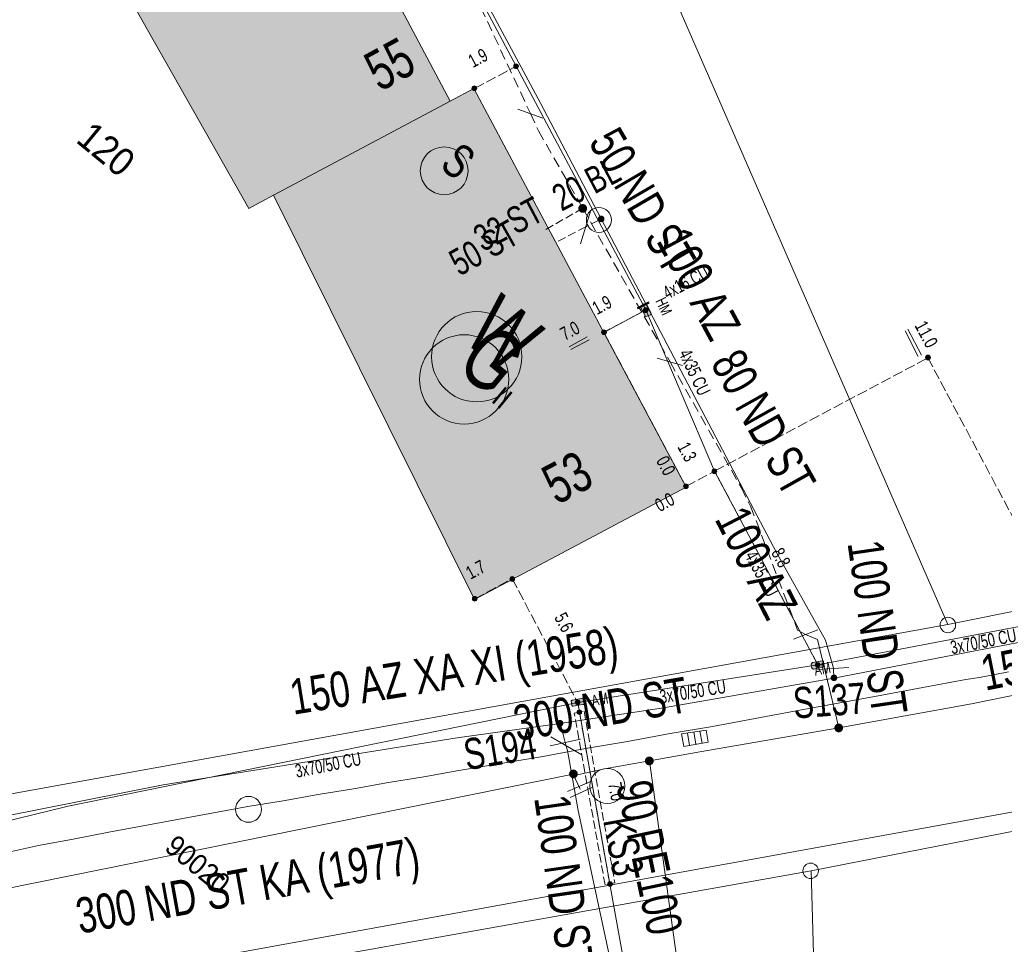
# Model space of a CAD drawing. Header units: metres. Extents: x -740 to 758, y -633 to 854.
# Tile 382 of 656: x -187 to -148, y -367 to -330. Entities that reach past the tile are written whole.
import ezdxf

# ---------------------------------------------------------------- set-up
doc = ezdxf.new("R2010")
doc.units = ezdxf.units.M
doc.header["$MEASUREMENT"] = 0
for name, pattern in [('333_125', [0.4576, 0.3328, -0.1248]), ('333_333', [0.6656, 0.3328, -0.3328]), ('416_125', [0.5408, 0.416, -0.1248]), ('416_208', [0.624, 0.416, -0.208])]:
    doc.linetypes.add(name, pattern=pattern)
for name, color, linetype in [('Gas.LOVION', 7, 'Continuous'), ('Gis.LOVION', 7, 'Continuous'), ('Grundkarte.LOVION', 7, 'Continuous'), ('Grundkarte_Text.LOVION', 7, 'Continuous'), ('Strom.LOVION', 7, 'Continuous'), ('StromBemass.LOVION', 7, 'Continuous'), ('Wasser.LOVION', 7, 'Continuous')]:
    doc.layers.add(name, color=color, linetype=linetype)
doc.styles.add('ERSTELLTER_STIL_1', font='arial.ttf')

msp = doc.modelspace()

# ---------------------------------------------------------------- hatches: boundary and pattern name
at = {"layer": 'Gas.LOVION', "linetype": 'Continuous', "lineweight": 13}
for points in [[(-164.392, -337.782), (-164.379, -337.764), (-164.369, -337.744), (-164.361, -337.724), (-164.355, -337.703), (-164.353, -337.681), (-164.353, -337.659), (-164.355, -337.637), (-164.361, -337.616), (-164.369, -337.595), (-164.38, -337.576), (-164.393, -337.558), (-164.408, -337.542), (-164.425, -337.528), (-164.444, -337.517), (-164.464, -337.507), (-164.484, -337.5), (-164.506, -337.496), (-164.528, -337.495), (-164.55, -337.497), (-164.572, -337.501), (-164.592, -337.508), (-164.612, -337.517), (-164.631, -337.529), (-164.648, -337.543), (-164.663, -337.559), (-164.676, -337.577), (-164.686, -337.596), (-164.694, -337.617), (-164.7, -337.638), (-164.702, -337.66), (-164.702, -337.682), (-164.699, -337.704), (-164.694, -337.725), (-164.686, -337.745), (-164.675, -337.765), (-164.662, -337.782), (-164.647, -337.798), (-164.63, -337.812), (-164.611, -337.824), (-164.591, -337.833), (-164.571, -337.84), (-164.549, -337.844), (-164.527, -337.846), (-164.505, -337.844), (-164.483, -337.84), (-164.462, -337.833), (-164.443, -337.824), (-164.424, -337.812), (-164.407, -337.798)], [(-164.388, -337.783), (-164.375, -337.765), (-164.365, -337.745), (-164.357, -337.725), (-164.351, -337.704), (-164.349, -337.682), (-164.349, -337.66), (-164.352, -337.638), (-164.357, -337.617), (-164.365, -337.596), (-164.376, -337.577), (-164.389, -337.559), (-164.404, -337.543), (-164.421, -337.529), (-164.44, -337.517), (-164.46, -337.508), (-164.481, -337.501), (-164.502, -337.497), (-164.524, -337.496), (-164.546, -337.498), (-164.568, -337.502), (-164.589, -337.509), (-164.609, -337.518), (-164.627, -337.53), (-164.644, -337.544), (-164.659, -337.56), (-164.672, -337.578), (-164.682, -337.597), (-164.69, -337.618), (-164.696, -337.639), (-164.699, -337.661), (-164.699, -337.683), (-164.696, -337.705), (-164.69, -337.726), (-164.682, -337.747), (-164.671, -337.766), (-164.658, -337.784), (-164.643, -337.8), (-164.626, -337.813), (-164.608, -337.825), (-164.588, -337.835), (-164.567, -337.841), (-164.545, -337.845), (-164.523, -337.847), (-164.501, -337.845), (-164.479, -337.841), (-164.459, -337.834), (-164.439, -337.825), (-164.42, -337.813), (-164.403, -337.799)], [(-165.894, -338.878), (-166.268, -338.22), (-166.589, -338.414), (-166.231, -339.059)], [(-154.121, -358.604), (-154.108, -358.586), (-154.098, -358.567), (-154.09, -358.546), (-154.084, -358.525), (-154.082, -358.503), (-154.082, -358.481), (-154.085, -358.459), (-154.09, -358.438), (-154.098, -358.417), (-154.109, -358.398), (-154.122, -358.38), (-154.137, -358.364), (-154.154, -358.35), (-154.173, -358.338), (-154.193, -358.329), (-154.214, -358.322), (-154.236, -358.318), (-154.258, -358.317), (-154.28, -358.318), (-154.301, -358.322), (-154.322, -358.329), (-154.342, -358.339), (-154.361, -358.351), (-154.378, -358.365), (-154.393, -358.381), (-154.406, -358.399), (-154.416, -358.418), (-154.424, -358.439), (-154.43, -358.46), (-154.433, -358.482), (-154.432, -358.504), (-154.43, -358.526), (-154.424, -358.547), (-154.416, -358.568), (-154.405, -358.587), (-154.392, -358.605), (-154.377, -358.621), (-154.36, -358.635), (-154.341, -358.647), (-154.321, -358.656), (-154.3, -358.663), (-154.279, -358.667), (-154.257, -358.668), (-154.235, -358.667), (-154.213, -358.662), (-154.192, -358.656), (-154.172, -358.646), (-154.153, -358.634), (-154.136, -358.62)], [(-161.717, -359.926), (-161.705, -359.909), (-161.694, -359.889), (-161.686, -359.869), (-161.68, -359.847), (-161.678, -359.825), (-161.678, -359.803), (-161.681, -359.781), (-161.686, -359.76), (-161.694, -359.739), (-161.705, -359.72), (-161.718, -359.702), (-161.733, -359.686), (-161.75, -359.672), (-161.769, -359.66), (-161.789, -359.651), (-161.81, -359.644), (-161.832, -359.64), (-161.854, -359.639), (-161.876, -359.64), (-161.898, -359.644), (-161.919, -359.651), (-161.939, -359.661), (-161.958, -359.672), (-161.975, -359.687), (-161.99, -359.703), (-162.003, -359.721), (-162.013, -359.74), (-162.021, -359.761), (-162.027, -359.782), (-162.029, -359.804), (-162.029, -359.826), (-162.026, -359.848), (-162.021, -359.87), (-162.013, -359.89), (-162.002, -359.909), (-161.989, -359.927), (-161.974, -359.943), (-161.957, -359.957), (-161.938, -359.969), (-161.918, -359.979), (-161.897, -359.985), (-161.875, -359.989), (-161.853, -359.991), (-161.831, -359.989), (-161.809, -359.985), (-161.788, -359.978), (-161.768, -359.969), (-161.75, -359.957), (-161.733, -359.943)], [(-164.76, -360.449), (-164.747, -360.432), (-164.737, -360.412), (-164.729, -360.392), (-164.723, -360.371), (-164.721, -360.349), (-164.721, -360.327), (-164.723, -360.305), (-164.729, -360.284), (-164.737, -360.263), (-164.748, -360.244), (-164.761, -360.226), (-164.776, -360.211), (-164.793, -360.197), (-164.811, -360.185), (-164.831, -360.176), (-164.852, -360.169), (-164.874, -360.165), (-164.896, -360.163), (-164.918, -360.165), (-164.939, -360.169), (-164.96, -360.176), (-164.98, -360.185), (-164.998, -360.197), (-165.015, -360.211), (-165.03, -360.227), (-165.043, -360.245), (-165.054, -360.264), (-165.062, -360.285), (-165.067, -360.306), (-165.07, -360.328), (-165.07, -360.35), (-165.067, -360.372), (-165.061, -360.393), (-165.053, -360.413), (-165.043, -360.433), (-165.03, -360.45), (-165.014, -360.466), (-164.997, -360.48), (-164.979, -360.492), (-164.959, -360.501), (-164.938, -360.508), (-164.916, -360.512), (-164.895, -360.513), (-164.873, -360.512), (-164.851, -360.508), (-164.83, -360.501), (-164.81, -360.491), (-164.792, -360.48), (-164.775, -360.466)]]:
    msp.add_hatch(color=7, dxfattribs=at).paths.add_polyline_path(points)
at = {"layer": 'Grundkarte.LOVION', "linetype": 'Continuous', "lineweight": 18}
for points in [[(-177.908, -337.673), (-176.926, -337.134), (-169.846, -333.368), (-178.215, -317.605), (-186.727, -322.132)], [(-176.926, -337.134), (-168.869, -353.341), (-160.382, -348.846), (-168.891, -332.861), (-169.846, -333.368)]]:
    msp.add_hatch(color=9, dxfattribs=at).paths.add_polyline_path(points)
at = {"layer": 'Strom.LOVION', "linetype": 'Continuous', "lineweight": 13}
for points in [[(-162.327, -341.647), (-162.308, -341.69), (-161.857, -341.468), (-161.892, -341.413)], [(-162.194, -341.649), (-162.016, -341.957), (-162.029, -341.973), (-161.997, -341.999), (-161.939, -341.994), (-161.811, -341.937), (-161.785, -341.905), (-161.791, -341.846), (-161.971, -341.509), (-162.003, -341.483), (-162.062, -341.489), (-162.173, -341.559), (-162.2, -341.591)], [(-163.425, -343.114), (-163.9, -342.185), (-164.113, -342.28), (-163.622, -343.222)], [(-155.251, -356.133), (-154.889, -356.053), (-154.86, -356.05), (-154.834, -356.018), (-154.837, -355.989), (-154.864, -355.858), (-154.867, -355.829), (-154.899, -355.803), (-154.928, -355.805), (-155.306, -355.872), (-155.359, -355.936), (-155.356, -355.966), (-155.331, -356.067), (-155.345, -356.083), (-155.28, -356.135)], [(-164.903, -357.623), (-164.525, -357.557), (-164.496, -357.554), (-164.47, -357.522), (-164.475, -357.463), (-164.5, -357.362), (-164.487, -357.346), (-164.535, -357.306), (-164.564, -357.309), (-164.942, -357.376), (-164.955, -357.392), (-164.985, -357.395), (-164.965, -357.599), (-164.932, -357.626)]]:
    msp.add_hatch(color=7, dxfattribs=at).paths.add_polyline_path(points)
at = {"layer": 'StromBemass.LOVION', "linetype": 'Continuous', "lineweight": 13}
for points in [[(-167.123, -332.028), (-167.116, -332.019), (-167.11, -332.008), (-167.106, -331.997), (-167.103, -331.986), (-167.102, -331.974), (-167.102, -331.962), (-167.103, -331.95), (-167.106, -331.939), (-167.111, -331.928), (-167.116, -331.918), (-167.123, -331.908), (-167.132, -331.899), (-167.141, -331.892), (-167.151, -331.886), (-167.161, -331.881), (-167.173, -331.877), (-167.184, -331.875), (-167.196, -331.874), (-167.208, -331.875), (-167.22, -331.877), (-167.231, -331.881), (-167.242, -331.886), (-167.251, -331.892), (-167.261, -331.9), (-167.269, -331.909), (-167.276, -331.918), (-167.281, -331.929), (-167.286, -331.94), (-167.288, -331.951), (-167.29, -331.963), (-167.29, -331.975), (-167.288, -331.986), (-167.285, -331.998), (-167.281, -332.009), (-167.275, -332.019), (-167.268, -332.029), (-167.26, -332.037), (-167.251, -332.045), (-167.241, -332.051), (-167.23, -332.056), (-167.219, -332.06), (-167.207, -332.062), (-167.196, -332.063), (-167.184, -332.062), (-167.172, -332.06), (-167.161, -332.056), (-167.15, -332.051), (-167.14, -332.044), (-167.131, -332.037)], [(-168.797, -332.914), (-168.79, -332.904), (-168.784, -332.894), (-168.78, -332.883), (-168.777, -332.871), (-168.776, -332.859), (-168.776, -332.848), (-168.777, -332.836), (-168.78, -332.824), (-168.785, -332.813), (-168.79, -332.803), (-168.797, -332.793), (-168.806, -332.784), (-168.815, -332.777), (-168.825, -332.77), (-168.836, -332.765), (-168.847, -332.762), (-168.859, -332.76), (-168.871, -332.759), (-168.882, -332.76), (-168.894, -332.762), (-168.905, -332.766), (-168.916, -332.771), (-168.926, -332.777), (-168.935, -332.785), (-168.944, -332.794), (-168.95, -332.803), (-168.956, -332.814), (-168.961, -332.825), (-168.963, -332.836), (-168.965, -332.848), (-168.965, -332.86), (-168.963, -332.872), (-168.96, -332.883), (-168.956, -332.894), (-168.95, -332.905), (-168.943, -332.914), (-168.935, -332.923), (-168.926, -332.931), (-168.916, -332.937), (-168.905, -332.942), (-168.894, -332.946), (-168.882, -332.948), (-168.87, -332.949), (-168.858, -332.948), (-168.846, -332.946), (-168.835, -332.942), (-168.824, -332.937), (-168.814, -332.93), (-168.805, -332.923)], [(-161.925, -341.809), (-161.918, -341.799), (-161.912, -341.789), (-161.908, -341.778), (-161.905, -341.766), (-161.903, -341.754), (-161.903, -341.742), (-161.905, -341.731), (-161.908, -341.719), (-161.912, -341.708), (-161.918, -341.697), (-161.925, -341.688), (-161.933, -341.679), (-161.943, -341.672), (-161.953, -341.665), (-161.964, -341.66), (-161.975, -341.656), (-161.987, -341.654), (-161.999, -341.654), (-162.011, -341.654), (-162.022, -341.657), (-162.034, -341.66), (-162.045, -341.665), (-162.055, -341.672), (-162.064, -341.68), (-162.072, -341.688), (-162.079, -341.698), (-162.085, -341.708), (-162.089, -341.72), (-162.092, -341.731), (-162.093, -341.743), (-162.093, -341.755), (-162.092, -341.767), (-162.089, -341.778), (-162.084, -341.79), (-162.079, -341.8), (-162.072, -341.81), (-162.063, -341.818), (-162.054, -341.826), (-162.044, -341.832), (-162.033, -341.837), (-162.022, -341.841), (-162.01, -341.843), (-161.998, -341.844), (-161.986, -341.843), (-161.974, -341.841), (-161.963, -341.837), (-161.952, -341.832), (-161.942, -341.826), (-161.933, -341.818)], [(-163.598, -342.69), (-163.591, -342.681), (-163.586, -342.67), (-163.581, -342.659), (-163.579, -342.648), (-163.577, -342.636), (-163.577, -342.624), (-163.579, -342.613), (-163.582, -342.601), (-163.586, -342.59), (-163.592, -342.58), (-163.599, -342.571), (-163.607, -342.562), (-163.616, -342.555), (-163.626, -342.548), (-163.637, -342.543), (-163.648, -342.54), (-163.659, -342.538), (-163.671, -342.537), (-163.683, -342.538), (-163.694, -342.54), (-163.706, -342.544), (-163.716, -342.549), (-163.726, -342.555), (-163.735, -342.562), (-163.743, -342.571), (-163.75, -342.581), (-163.756, -342.591), (-163.76, -342.602), (-163.763, -342.613), (-163.764, -342.625), (-163.764, -342.637), (-163.763, -342.648), (-163.76, -342.66), (-163.755, -342.671), (-163.75, -342.681), (-163.743, -342.691), (-163.735, -342.699), (-163.726, -342.707), (-163.716, -342.713), (-163.705, -342.718), (-163.694, -342.722), (-163.682, -342.724), (-163.67, -342.724), (-163.659, -342.724), (-163.647, -342.721), (-163.636, -342.718), (-163.625, -342.713), (-163.615, -342.706), (-163.606, -342.699)], [(-163.596, -342.694), (-163.589, -342.685), (-163.584, -342.674), (-163.579, -342.663), (-163.576, -342.652), (-163.575, -342.64), (-163.575, -342.629), (-163.577, -342.617), (-163.579, -342.606), (-163.584, -342.595), (-163.59, -342.585), (-163.596, -342.575), (-163.605, -342.567), (-163.614, -342.559), (-163.624, -342.553), (-163.634, -342.548), (-163.645, -342.544), (-163.657, -342.542), (-163.669, -342.541), (-163.68, -342.542), (-163.692, -342.544), (-163.703, -342.548), (-163.714, -342.553), (-163.723, -342.559), (-163.733, -342.567), (-163.741, -342.576), (-163.747, -342.585), (-163.753, -342.595), (-163.757, -342.606), (-163.76, -342.618), (-163.762, -342.629), (-163.762, -342.641), (-163.76, -342.653), (-163.757, -342.664), (-163.753, -342.675), (-163.747, -342.685), (-163.74, -342.695), (-163.732, -342.703), (-163.723, -342.711), (-163.713, -342.717), (-163.702, -342.722), (-163.691, -342.726), (-163.68, -342.728), (-163.668, -342.728), (-163.656, -342.728), (-163.645, -342.725), (-163.634, -342.722), (-163.623, -342.717), (-163.613, -342.71), (-163.604, -342.703)], [(-150.603, -343.706), (-150.596, -343.696), (-150.59, -343.686), (-150.586, -343.675), (-150.583, -343.663), (-150.582, -343.651), (-150.582, -343.639), (-150.583, -343.627), (-150.586, -343.615), (-150.591, -343.604), (-150.596, -343.594), (-150.604, -343.584), (-150.612, -343.575), (-150.621, -343.568), (-150.631, -343.561), (-150.642, -343.556), (-150.654, -343.553), (-150.665, -343.55), (-150.677, -343.55), (-150.689, -343.55), (-150.701, -343.553), (-150.713, -343.556), (-150.723, -343.562), (-150.734, -343.568), (-150.743, -343.576), (-150.751, -343.585), (-150.758, -343.594), (-150.764, -343.605), (-150.768, -343.616), (-150.771, -343.628), (-150.773, -343.64), (-150.772, -343.652), (-150.771, -343.664), (-150.768, -343.675), (-150.763, -343.686), (-150.758, -343.697), (-150.751, -343.707), (-150.742, -343.715), (-150.733, -343.723), (-150.723, -343.729), (-150.712, -343.734), (-150.701, -343.738), (-150.689, -343.74), (-150.677, -343.741), (-150.665, -343.74), (-150.653, -343.738), (-150.642, -343.734), (-150.631, -343.729), (-150.621, -343.723), (-150.611, -343.715)], [(-150.602, -343.702), (-150.595, -343.693), (-150.589, -343.682), (-150.585, -343.671), (-150.582, -343.659), (-150.581, -343.647), (-150.581, -343.635), (-150.582, -343.623), (-150.585, -343.612), (-150.59, -343.601), (-150.596, -343.59), (-150.603, -343.58), (-150.611, -343.572), (-150.62, -343.564), (-150.63, -343.558), (-150.641, -343.553), (-150.653, -343.549), (-150.665, -343.547), (-150.677, -343.546), (-150.688, -343.547), (-150.7, -343.549), (-150.712, -343.553), (-150.723, -343.558), (-150.733, -343.564), (-150.742, -343.572), (-150.75, -343.581), (-150.757, -343.591), (-150.763, -343.601), (-150.767, -343.612), (-150.77, -343.624), (-150.772, -343.636), (-150.772, -343.648), (-150.77, -343.66), (-150.767, -343.672), (-150.763, -343.683), (-150.757, -343.693), (-150.75, -343.703), (-150.741, -343.712), (-150.732, -343.719), (-150.722, -343.726), (-150.711, -343.731), (-150.7, -343.734), (-150.688, -343.737), (-150.676, -343.737), (-150.664, -343.737), (-150.652, -343.734), (-150.641, -343.73), (-150.63, -343.725), (-150.62, -343.719), (-150.61, -343.711)], [(-159.167, -348.266), (-159.16, -348.257), (-159.154, -348.246), (-159.15, -348.235), (-159.147, -348.224), (-159.146, -348.212), (-159.146, -348.2), (-159.147, -348.188), (-159.15, -348.177), (-159.155, -348.166), (-159.16, -348.156), (-159.167, -348.146), (-159.176, -348.137), (-159.185, -348.13), (-159.195, -348.123), (-159.206, -348.118), (-159.217, -348.115), (-159.229, -348.113), (-159.24, -348.112), (-159.252, -348.113), (-159.264, -348.115), (-159.275, -348.119), (-159.286, -348.124), (-159.296, -348.13), (-159.305, -348.138), (-159.313, -348.146), (-159.32, -348.156), (-159.326, -348.166), (-159.33, -348.177), (-159.333, -348.189), (-159.334, -348.201), (-159.334, -348.213), (-159.333, -348.224), (-159.33, -348.236), (-159.325, -348.247), (-159.32, -348.257), (-159.313, -348.267), (-159.304, -348.275), (-159.295, -348.283), (-159.285, -348.289), (-159.275, -348.294), (-159.263, -348.298), (-159.252, -348.3), (-159.24, -348.301), (-159.228, -348.3), (-159.216, -348.298), (-159.205, -348.294), (-159.194, -348.289), (-159.184, -348.283), (-159.175, -348.275)], [(-160.312, -348.867), (-160.306, -348.858), (-160.3, -348.847), (-160.296, -348.836), (-160.293, -348.825), (-160.291, -348.813), (-160.291, -348.802), (-160.293, -348.79), (-160.296, -348.779), (-160.3, -348.768), (-160.306, -348.757), (-160.313, -348.748), (-160.321, -348.739), (-160.33, -348.732), (-160.34, -348.726), (-160.351, -348.721), (-160.362, -348.717), (-160.373, -348.715), (-160.385, -348.714), (-160.397, -348.715), (-160.408, -348.717), (-160.419, -348.721), (-160.43, -348.726), (-160.44, -348.732), (-160.449, -348.74), (-160.457, -348.748), (-160.464, -348.758), (-160.469, -348.768), (-160.474, -348.779), (-160.477, -348.791), (-160.478, -348.802), (-160.478, -348.814), (-160.476, -348.826), (-160.473, -348.837), (-160.469, -348.848), (-160.463, -348.858), (-160.456, -348.868), (-160.448, -348.876), (-160.439, -348.884), (-160.429, -348.89), (-160.419, -348.895), (-160.408, -348.898), (-160.396, -348.901), (-160.384, -348.901), (-160.373, -348.9), (-160.361, -348.898), (-160.35, -348.895), (-160.339, -348.89), (-160.329, -348.883), (-160.32, -348.876)], [(-160.312, -348.864), (-160.305, -348.855), (-160.299, -348.844), (-160.295, -348.833), (-160.292, -348.822), (-160.291, -348.81), (-160.291, -348.799), (-160.292, -348.787), (-160.295, -348.776), (-160.299, -348.765), (-160.305, -348.755), (-160.312, -348.745), (-160.32, -348.737), (-160.329, -348.729), (-160.339, -348.723), (-160.35, -348.718), (-160.361, -348.714), (-160.372, -348.712), (-160.384, -348.712), (-160.396, -348.712), (-160.407, -348.715), (-160.418, -348.718), (-160.429, -348.723), (-160.439, -348.73), (-160.448, -348.737), (-160.456, -348.746), (-160.463, -348.755), (-160.468, -348.765), (-160.473, -348.776), (-160.475, -348.788), (-160.477, -348.799), (-160.477, -348.811), (-160.475, -348.823), (-160.472, -348.834), (-160.468, -348.845), (-160.462, -348.855), (-160.455, -348.865), (-160.447, -348.873), (-160.438, -348.88), (-160.428, -348.887), (-160.418, -348.892), (-160.407, -348.895), (-160.395, -348.897), (-160.383, -348.898), (-160.372, -348.897), (-160.36, -348.895), (-160.349, -348.891), (-160.339, -348.886), (-160.329, -348.88), (-160.32, -348.873)], [(-167.279, -352.587), (-167.272, -352.577), (-167.266, -352.567), (-167.262, -352.556), (-167.259, -352.544), (-167.258, -352.533), (-167.258, -352.521), (-167.259, -352.509), (-167.262, -352.498), (-167.267, -352.487), (-167.272, -352.477), (-167.279, -352.467), (-167.287, -352.459), (-167.296, -352.451), (-167.306, -352.445), (-167.317, -352.44), (-167.328, -352.436), (-167.34, -352.434), (-167.352, -352.434), (-167.363, -352.434), (-167.375, -352.437), (-167.386, -352.44), (-167.397, -352.445), (-167.407, -352.452), (-167.416, -352.459), (-167.424, -352.468), (-167.431, -352.477), (-167.436, -352.488), (-167.44, -352.499), (-167.443, -352.51), (-167.445, -352.522), (-167.445, -352.533), (-167.443, -352.545), (-167.44, -352.556), (-167.436, -352.567), (-167.43, -352.578), (-167.423, -352.587), (-167.415, -352.596), (-167.406, -352.603), (-167.396, -352.609), (-167.385, -352.614), (-167.374, -352.618), (-167.363, -352.62), (-167.351, -352.621), (-167.339, -352.62), (-167.328, -352.618), (-167.317, -352.614), (-167.306, -352.609), (-167.296, -352.603), (-167.287, -352.595)], [(-167.277, -352.584), (-167.27, -352.574), (-167.265, -352.564), (-167.26, -352.553), (-167.257, -352.541), (-167.256, -352.529), (-167.256, -352.518), (-167.258, -352.506), (-167.261, -352.494), (-167.265, -352.483), (-167.271, -352.473), (-167.278, -352.464), (-167.286, -352.455), (-167.295, -352.448), (-167.305, -352.441), (-167.316, -352.436), (-167.327, -352.433), (-167.338, -352.43), (-167.35, -352.43), (-167.362, -352.43), (-167.374, -352.433), (-167.385, -352.436), (-167.396, -352.441), (-167.406, -352.448), (-167.415, -352.455), (-167.423, -352.464), (-167.43, -352.474), (-167.435, -352.484), (-167.44, -352.495), (-167.443, -352.507), (-167.444, -352.518), (-167.444, -352.53), (-167.442, -352.542), (-167.439, -352.553), (-167.435, -352.564), (-167.429, -352.575), (-167.422, -352.584), (-167.414, -352.593), (-167.405, -352.6), (-167.395, -352.606), (-167.384, -352.611), (-167.373, -352.615), (-167.361, -352.617), (-167.35, -352.618), (-167.338, -352.617), (-167.326, -352.615), (-167.315, -352.611), (-167.304, -352.606), (-167.294, -352.6), (-167.285, -352.592)], [(-168.782, -353.375), (-168.776, -353.365), (-168.77, -353.355), (-168.766, -353.344), (-168.763, -353.332), (-168.761, -353.321), (-168.761, -353.309), (-168.763, -353.297), (-168.766, -353.286), (-168.77, -353.275), (-168.776, -353.265), (-168.783, -353.255), (-168.791, -353.247), (-168.8, -353.239), (-168.81, -353.233), (-168.821, -353.228), (-168.832, -353.225), (-168.843, -353.222), (-168.855, -353.222), (-168.867, -353.222), (-168.878, -353.225), (-168.889, -353.228), (-168.9, -353.233), (-168.91, -353.24), (-168.919, -353.247), (-168.927, -353.256), (-168.934, -353.265), (-168.939, -353.276), (-168.944, -353.287), (-168.947, -353.298), (-168.948, -353.31), (-168.948, -353.321), (-168.946, -353.333), (-168.944, -353.344), (-168.939, -353.355), (-168.933, -353.366), (-168.927, -353.375), (-168.918, -353.384), (-168.909, -353.391), (-168.899, -353.397), (-168.889, -353.402), (-168.878, -353.406), (-168.866, -353.408), (-168.854, -353.409), (-168.843, -353.408), (-168.831, -353.406), (-168.82, -353.402), (-168.809, -353.397), (-168.799, -353.391), (-168.79, -353.383)], [(-155.029, -356.031), (-155.022, -356.021), (-155.017, -356.01), (-155.012, -355.999), (-155.009, -355.987), (-155.008, -355.976), (-155.008, -355.964), (-155.01, -355.952), (-155.013, -355.94), (-155.017, -355.929), (-155.023, -355.919), (-155.03, -355.909), (-155.038, -355.9), (-155.047, -355.893), (-155.058, -355.886), (-155.068, -355.881), (-155.08, -355.877), (-155.092, -355.875), (-155.104, -355.874), (-155.115, -355.875), (-155.127, -355.878), (-155.139, -355.881), (-155.149, -355.886), (-155.16, -355.893), (-155.169, -355.901), (-155.177, -355.909), (-155.184, -355.919), (-155.19, -355.93), (-155.194, -355.941), (-155.197, -355.952), (-155.198, -355.964), (-155.198, -355.976), (-155.197, -355.988), (-155.194, -356), (-155.189, -356.011), (-155.184, -356.021), (-155.177, -356.031), (-155.168, -356.04), (-155.159, -356.047), (-155.149, -356.054), (-155.138, -356.059), (-155.127, -356.062), (-155.115, -356.065), (-155.103, -356.065), (-155.091, -356.065), (-155.079, -356.062), (-155.068, -356.059), (-155.057, -356.053), (-155.047, -356.047), (-155.038, -356.039)], [(-164.654, -357.526), (-164.647, -357.516), (-164.641, -357.506), (-164.637, -357.494), (-164.634, -357.483), (-164.633, -357.471), (-164.633, -357.459), (-164.634, -357.447), (-164.637, -357.436), (-164.642, -357.425), (-164.647, -357.414), (-164.654, -357.405), (-164.663, -357.396), (-164.672, -357.389), (-164.682, -357.382), (-164.693, -357.377), (-164.704, -357.374), (-164.716, -357.371), (-164.728, -357.371), (-164.739, -357.372), (-164.751, -357.374), (-164.762, -357.378), (-164.773, -357.383), (-164.783, -357.389), (-164.792, -357.397), (-164.8, -357.405), (-164.807, -357.415), (-164.813, -357.425), (-164.817, -357.436), (-164.82, -357.448), (-164.822, -357.46), (-164.822, -357.472), (-164.82, -357.484), (-164.817, -357.495), (-164.813, -357.506), (-164.807, -357.516), (-164.8, -357.526), (-164.792, -357.535), (-164.783, -357.542), (-164.773, -357.549), (-164.762, -357.554), (-164.751, -357.557), (-164.739, -357.559), (-164.727, -357.56), (-164.715, -357.559), (-164.703, -357.557), (-164.692, -357.553), (-164.681, -357.548), (-164.671, -357.542), (-164.662, -357.534)], [(-164.59, -357.922), (-164.584, -357.913), (-164.578, -357.903), (-164.574, -357.892), (-164.571, -357.881), (-164.57, -357.87), (-164.57, -357.858), (-164.571, -357.847), (-164.574, -357.836), (-164.579, -357.825), (-164.584, -357.815), (-164.591, -357.806), (-164.599, -357.797), (-164.608, -357.79), (-164.617, -357.784), (-164.628, -357.779), (-164.639, -357.776), (-164.65, -357.773), (-164.661, -357.773), (-164.673, -357.774), (-164.684, -357.776), (-164.695, -357.779), (-164.705, -357.784), (-164.715, -357.79), (-164.724, -357.798), (-164.732, -357.806), (-164.738, -357.815), (-164.744, -357.826), (-164.748, -357.836), (-164.751, -357.847), (-164.752, -357.859), (-164.752, -357.87), (-164.751, -357.882), (-164.748, -357.893), (-164.744, -357.903), (-164.738, -357.913), (-164.731, -357.923), (-164.723, -357.931), (-164.715, -357.938), (-164.705, -357.944), (-164.694, -357.949), (-164.684, -357.953), (-164.672, -357.955), (-164.661, -357.956), (-164.649, -357.955), (-164.638, -357.953), (-164.627, -357.949), (-164.617, -357.944), (-164.607, -357.938), (-164.598, -357.931)], [(-163.353, -364.814), (-163.346, -364.805), (-163.34, -364.794), (-163.336, -364.783), (-163.333, -364.772), (-163.332, -364.76), (-163.332, -364.748), (-163.333, -364.736), (-163.336, -364.725), (-163.341, -364.714), (-163.346, -364.703), (-163.353, -364.694), (-163.361, -364.685), (-163.371, -364.678), (-163.381, -364.671), (-163.391, -364.666), (-163.403, -364.663), (-163.414, -364.66), (-163.426, -364.66), (-163.438, -364.661), (-163.45, -364.663), (-163.461, -364.667), (-163.472, -364.672), (-163.482, -364.678), (-163.491, -364.686), (-163.499, -364.694), (-163.506, -364.704), (-163.512, -364.714), (-163.516, -364.725), (-163.519, -364.737), (-163.52, -364.749), (-163.52, -364.761), (-163.519, -364.772), (-163.516, -364.784), (-163.511, -364.795), (-163.506, -364.805), (-163.499, -364.815), (-163.49, -364.823), (-163.481, -364.831), (-163.471, -364.837), (-163.46, -364.842), (-163.449, -364.846), (-163.438, -364.848), (-163.426, -364.849), (-163.414, -364.848), (-163.402, -364.846), (-163.391, -364.842), (-163.38, -364.837), (-163.37, -364.831), (-163.361, -364.823)]]:
    msp.add_hatch(color=7, dxfattribs=at).paths.add_polyline_path(points)
at = {"layer": 'Wasser.LOVION', "linetype": 'Continuous', "lineweight": 13}
for points in [[(-163.681, -338.173), (-163.672, -338.159), (-163.664, -338.145), (-163.657, -338.129), (-163.653, -338.113), (-163.651, -338.096), (-163.651, -338.08), (-163.653, -338.063), (-163.658, -338.047), (-163.664, -338.031), (-163.672, -338.017), (-163.682, -338.003), (-163.693, -337.991), (-163.706, -337.98), (-163.72, -337.972), (-163.736, -337.965), (-163.751, -337.959), (-163.768, -337.956), (-163.785, -337.955), (-163.801, -337.956), (-163.818, -337.96), (-163.834, -337.965), (-163.849, -337.972), (-163.863, -337.981), (-163.876, -337.992), (-163.887, -338.004), (-163.897, -338.017), (-163.905, -338.032), (-163.911, -338.048), (-163.915, -338.064), (-163.917, -338.081), (-163.917, -338.097), (-163.915, -338.114), (-163.911, -338.13), (-163.904, -338.146), (-163.896, -338.16), (-163.886, -338.174), (-163.875, -338.186), (-163.862, -338.196), (-163.848, -338.205), (-163.833, -338.212), (-163.817, -338.217), (-163.8, -338.221), (-163.784, -338.222), (-163.767, -338.22), (-163.751, -338.217), (-163.735, -338.212), (-163.72, -338.205), (-163.706, -338.196), (-163.693, -338.185)], [(-163.681, -338.173), (-163.672, -338.159), (-163.664, -338.145), (-163.657, -338.129), (-163.653, -338.113), (-163.651, -338.096), (-163.651, -338.08), (-163.653, -338.063), (-163.658, -338.047), (-163.664, -338.031), (-163.672, -338.017), (-163.682, -338.003), (-163.693, -337.991), (-163.706, -337.98), (-163.72, -337.972), (-163.736, -337.965), (-163.751, -337.959), (-163.768, -337.956), (-163.785, -337.955), (-163.801, -337.956), (-163.818, -337.96), (-163.834, -337.965), (-163.849, -337.972), (-163.863, -337.981), (-163.876, -337.992), (-163.887, -338.004), (-163.897, -338.017), (-163.905, -338.032), (-163.911, -338.048), (-163.915, -338.064), (-163.917, -338.081), (-163.917, -338.097), (-163.915, -338.114), (-163.911, -338.13), (-163.904, -338.146), (-163.896, -338.16), (-163.886, -338.174), (-163.875, -338.186), (-163.862, -338.196), (-163.848, -338.205), (-163.833, -338.212), (-163.817, -338.217), (-163.8, -338.221), (-163.784, -338.222), (-163.767, -338.22), (-163.751, -338.217), (-163.735, -338.212), (-163.72, -338.205), (-163.706, -338.196), (-163.693, -338.185)], [(-165.403, -339.362), (-165.748, -338.701), (-166.085, -338.882), (-165.74, -339.543)], [(-154.345, -356.57), (-154.336, -356.556), (-154.328, -356.542), (-154.322, -356.526), (-154.318, -356.51), (-154.316, -356.494), (-154.316, -356.477), (-154.318, -356.46), (-154.322, -356.444), (-154.328, -356.429), (-154.336, -356.414), (-154.346, -356.401), (-154.357, -356.389), (-154.37, -356.378), (-154.384, -356.37), (-154.399, -356.363), (-154.415, -356.358), (-154.431, -356.354), (-154.448, -356.353), (-154.465, -356.355), (-154.481, -356.358), (-154.497, -356.363), (-154.512, -356.37), (-154.526, -356.379), (-154.538, -356.39), (-154.55, -356.402), (-154.559, -356.415), (-154.567, -356.43), (-154.573, -356.445), (-154.577, -356.461), (-154.579, -356.478), (-154.579, -356.494), (-154.577, -356.511), (-154.573, -356.527), (-154.567, -356.542), (-154.559, -356.557), (-154.549, -356.57), (-154.538, -356.582), (-154.525, -356.593), (-154.511, -356.602), (-154.496, -356.609), (-154.48, -356.614), (-154.464, -356.617), (-154.447, -356.618), (-154.431, -356.617), (-154.414, -356.614), (-154.399, -356.608), (-154.384, -356.601), (-154.37, -356.592), (-154.357, -356.582)], [(-165.33, -358.392), (-165.321, -358.378), (-165.313, -358.363), (-165.307, -358.348), (-165.303, -358.332), (-165.301, -358.315), (-165.301, -358.299), (-165.303, -358.282), (-165.307, -358.266), (-165.313, -358.251), (-165.321, -358.236), (-165.331, -358.223), (-165.342, -358.211), (-165.355, -358.2), (-165.369, -358.191), (-165.384, -358.184), (-165.4, -358.179), (-165.416, -358.176), (-165.433, -358.175), (-165.45, -358.176), (-165.466, -358.179), (-165.482, -358.185), (-165.497, -358.192), (-165.511, -358.201), (-165.524, -358.211), (-165.535, -358.223), (-165.545, -358.237), (-165.553, -358.252), (-165.559, -358.267), (-165.563, -358.283), (-165.565, -358.3), (-165.565, -358.316), (-165.563, -358.333), (-165.558, -358.349), (-165.552, -358.364), (-165.544, -358.379), (-165.534, -358.392), (-165.523, -358.404), (-165.51, -358.415), (-165.496, -358.424), (-165.481, -358.431), (-165.465, -358.436), (-165.449, -358.439), (-165.432, -358.44), (-165.416, -358.439), (-165.399, -358.436), (-165.384, -358.43), (-165.368, -358.423), (-165.354, -358.414), (-165.342, -358.404)]]:
    msp.add_hatch(color=7, dxfattribs=at).paths.add_polyline_path(points)

# ---------------------------------------------------------------- linework, layer by layer
at = {"layer": 'Gas.LOVION', "color": 5, "linetype": '416_208', "lineweight": 18}
msp.add_lwpolyline([(-172.734, -322.271), (-172.502, -322.677), (-169.141, -328.482), (-166.62, -333.865), (-166.301, -334.558), (-164.52, -337.665), (-161.021, -343.825), (-158.163, -348.866), (-157.796, -349.598), (-155.906, -354.571), (-155.593, -354.747)], dxfattribs=at)
at = {"layer": 'Gas.LOVION', "color": 7, "linetype": 'Continuous', "lineweight": 13}
for points in [[(-166.129, -334.054), (-167.125, -333.693)], [(-161.539, -343.669), (-160.519, -343.968)], [(-156.077, -354.942), (-155.094, -354.566)], [(-164.209, -360.644), (-165.13, -361.044)], [(-164.127, -360.872), (-165.033, -361.286)]]:
    msp.add_lwpolyline(points, dxfattribs=at)
at = {"layer": 'Gas.LOVION', "color": 5, "linetype": '333_125', "lineweight": 18}
msp.add_lwpolyline([(-164.52, -337.665), (-166.087, -338.557)], dxfattribs=at)
at = {"layer": 'Gas.LOVION', "color": 5, "linetype": 'Continuous', "lineweight": 18}
for points in [[(-123.622, -351.947), (-128.748, -353.172), (-140.534, -355.817), (-148.938, -357.525), (-154.252, -358.488), (-154.6, -357.044), (-155.115, -354.952), (-155.593, -354.747)], [(-161.852, -359.807), (-159.833, -359.447), (-154.252, -358.488)], [(-164.622, -360.95), (-164.903, -360.342), (-164.679, -360.365), (-163.653, -360.131), (-161.852, -359.807), (-160.18, -371.924), (-159.812, -374.327), (-158.374, -383.748), (-157.656, -389.426), (-157.549, -390.214), (-157.545, -390.405)], [(-210.7, -376.361), (-210.259, -375.89), (-207.085, -372.979), (-202.66, -369.265), (-201.819, -368.503), (-198.471, -366.92), (-198.11, -366.84), (-195.829, -366.587), (-181.119, -363.627), (-164.903, -360.342)]]:
    msp.add_lwpolyline(points, dxfattribs=at)
msp.add_circle((-169.28, -344.523), 1.789, dxfattribs=at)
at = {"layer": 'Gas.LOVION', "color": 7, "linetype": 'Continuous', "lineweight": 13}
msp.add_circle((-163.541, -360.818), 0.701, dxfattribs=at)
at = {"layer": 'Gis.LOVION', "color": 44, "linetype": 'Continuous', "lineweight": 18}
msp.add_lwpolyline([(-160.474, -359.244), (-159.487, -359.059), (-159.578, -358.58), (-160.568, -358.736)], close=True, dxfattribs=at)
for points in [[(-160.242, -359.192), (-160.32, -358.697)], [(-159.982, -359.137), (-160.073, -358.658)], [(-159.734, -359.098), (-159.826, -358.619)]]:
    msp.add_lwpolyline(points, dxfattribs=at)
at = {"layer": 'Grundkarte.LOVION', "color": 253, "linetype": 'Continuous', "lineweight": 18}
for points in [[(-173.653, -299.869), (-158.836, -295.731), (-154.092, -295.592), (-136.71, -295.016), (-133.35, -294.924), (-108.527, -344.456), (-119.267, -347.368), (-129.476, -349.962), (-139.623, -352.284), (-149.883, -354.352)], [(-220.313, -367.976), (-223.525, -365.66), (-232.637, -352.571), (-239.868, -346.628), (-216.825, -328.681), (-208.337, -323.595), (-185.887, -310.169), (-173.653, -299.869), (-149.883, -354.352), (-191.299, -361.829), (-198.486, -363.892), (-205.1, -367.287), (-210.932, -372.025), (-211.546, -372.705), (-215.532, -371.529)]]:
    msp.add_lwpolyline(points, close=True, dxfattribs=at)
at = {"layer": 'Grundkarte.LOVION', "color": 8, "linetype": 'Continuous', "lineweight": 18}
for points in [[(-173.653, -299.869), (-158.836, -295.731), (-154.092, -295.592), (-136.71, -295.016), (-133.35, -294.924), (-108.527, -344.456), (-119.267, -347.368), (-129.476, -349.962), (-139.623, -352.284), (-149.883, -354.352)], [(-191.299, -361.829), (-208.337, -323.595), (-185.887, -310.169), (-173.653, -299.869), (-149.883, -354.352)], [(-177.908, -337.673), (-186.727, -322.132), (-178.215, -317.605), (-169.846, -333.368), (-176.926, -337.134)], [(-176.926, -337.134), (-169.846, -333.368), (-168.891, -332.861), (-160.382, -348.846), (-168.869, -353.341)]]:
    msp.add_lwpolyline(points, close=True, dxfattribs=at)
for points in [[(-230.321, -360.236), (-234.479, -354.288), (-241.844, -348.181), (-239.868, -346.628), (-232.637, -352.571), (-223.525, -365.66), (-220.313, -367.976), (-215.532, -371.529), (-211.546, -372.705), (-213.095, -374.394), (-211.546, -372.705), (-210.932, -372.025), (-205.1, -367.287), (-198.486, -363.892), (-191.299, -361.829), (-149.883, -354.352), (-139.623, -352.284), (-129.476, -349.962), (-119.267, -347.368), (-108.527, -344.456), (-104.327, -343.277), (-99.027, -342.463), (-97.781, -342.519)], [(-213.095, -374.394), (-211.546, -372.705), (-210.932, -372.025), (-205.1, -367.287), (-198.486, -363.892), (-191.299, -361.829), (-149.883, -354.352), (-139.623, -352.284), (-129.476, -349.962), (-119.267, -347.368), (-108.527, -344.456), (-104.327, -343.277), (-99.027, -342.463), (-97.781, -342.519)], [(-106.259, -352.835), (-115.792, -355.393), (-123.427, -357.41), (-139.382, -361.098), (-155.361, -364.227), (-189.292, -370.263), (-192.493, -371.079), (-194.051, -371.468), (-198.549, -373.533), (-202.749, -376.219), (-206.348, -379.616), (-206.506, -379.808)], [(-106.259, -352.835), (-115.792, -355.393), (-123.427, -357.41), (-139.382, -361.098), (-155.361, -364.227), (-189.292, -370.263), (-192.493, -371.079), (-194.051, -371.468), (-198.549, -373.533), (-202.749, -376.219), (-206.348, -379.616), (-206.506, -379.808)], [(-187.793, -363.526), (-186.347, -363.207), (-184.953, -362.953), (-183.533, -362.666), (-177.958, -361.648), (-176.532, -361.42), (-175.138, -361.166), (-173.712, -360.937), (-172.318, -360.683), (-170.892, -360.455), (-169.498, -360.2), (-166.125, -359.634), (-164.412, -359.319), (-162.726, -359.036), (-161.013, -358.72), (-159.326, -358.437), (-157.613, -358.122), (-155.959, -357.813), (-152.533, -357.182), (-150.878, -356.873), (-149.165, -356.557), (-148.612, -356.474), (-147.452, -356.242)], [(-187.48, -395.445), (-192.493, -371.079), (-189.292, -370.263), (-155.361, -364.227), (-154.061, -410.473), (-166.333, -412.826), (-154.061, -410.473), (-153.566, -410.395), (-154.061, -410.473), (-155.361, -364.227), (-139.382, -361.098), (-123.427, -357.41), (-120.866, -370.608)], [(-143.86, -361.24), (-180.887, -367.964), (-181.323, -368.036), (-181.733, -368.076), (-182.169, -368.148), (-182.573, -368.247), (-182.983, -368.287), (-183.856, -368.432), (-184.26, -368.53), (-184.67, -368.57), (-185.106, -368.642), (-185.51, -368.741), (-185.92, -368.781), (-186.356, -368.853), (-186.734, -368.92), (-187.138, -369.018)]]:
    msp.add_lwpolyline(points, dxfattribs=at)
at = {"layer": 'Grundkarte.LOVION', "color": 253, "linetype": 'Continuous', "lineweight": 18}
msp.add_lwpolyline([(-206.506, -379.808), (-206.348, -379.616), (-202.749, -376.219), (-198.549, -373.533), (-194.051, -371.468), (-192.493, -371.079), (-189.292, -370.263), (-155.361, -364.227), (-139.382, -361.098), (-123.427, -357.41), (-115.792, -355.393), (-106.259, -352.835)], dxfattribs=at)
at = {"layer": 'Grundkarte.LOVION', "color": 9, "linetype": 'Continuous', "lineweight": 18}
for centre, radius in [((-149.88, -354.367), 0.312), ((-155.384, -364.222), 0.31)]:
    msp.add_circle(centre, radius, dxfattribs=at)
at = {"layer": 'Grundkarte.LOVION', "color": 7, "linetype": 'Continuous', "lineweight": 13}
msp.add_circle((-177.925, -361.757), 0.52, dxfattribs=at)
at = {"layer": 'Strom.LOVION', "color": 5, "linetype": 'Continuous', "lineweight": 18}
msp.add_lwpolyline([(-174.483, -324.63), (-172.18, -323.399), (-171.644, -323.598), (-167.19, -331.97), (-161.994, -341.733), (-163.679, -342.637)], dxfattribs=at)
at = {"layer": 'Strom.LOVION', "color": 7, "linetype": 'Continuous', "lineweight": 13}
for points in [[(-162.327, -341.647), (-161.892, -341.413), (-161.857, -341.468), (-162.308, -341.69)], [(-162.194, -341.649), (-162.2, -341.591), (-162.173, -341.559), (-162.062, -341.489), (-162.003, -341.483), (-161.971, -341.509), (-161.791, -341.846), (-161.785, -341.905), (-161.811, -341.937), (-161.939, -341.994), (-161.997, -341.999), (-162.029, -341.973), (-162.016, -341.957)], [(-155.251, -356.133), (-155.28, -356.135), (-155.345, -356.083), (-155.331, -356.067), (-155.356, -355.966), (-155.359, -355.936), (-155.306, -355.872), (-154.928, -355.805), (-154.899, -355.803), (-154.867, -355.829), (-154.864, -355.858), (-154.837, -355.989), (-154.834, -356.018), (-154.86, -356.05), (-154.889, -356.053)], [(-164.903, -357.623), (-164.932, -357.626), (-164.965, -357.599), (-164.985, -357.395), (-164.955, -357.392), (-164.942, -357.376), (-164.564, -357.309), (-164.535, -357.306), (-164.487, -357.346), (-164.5, -357.362), (-164.475, -357.463), (-164.47, -357.522), (-164.496, -357.554), (-164.525, -357.557)]]:
    msp.add_lwpolyline(points, close=True, dxfattribs=at)
at = {"layer": 'Strom.LOVION', "color": 150, "linetype": 'Continuous', "lineweight": 18}
for points in [[(-128.661, -350.282), (-128.322, -351.18), (-128.883, -351.338), (-145.124, -354.064), (-155.09, -355.969), (-159.233, -348.202), (-161.994, -341.733)], [(-161.86, -373.478), (-163.438, -364.751), (-164.726, -357.473), (-155.09, -355.969)], [(-208.439, -371.677), (-208.032, -371.312), (-207.111, -370.75), (-206.565, -370.445), (-205.114, -369.564), (-203.621, -368.664), (-196.789, -364.479), (-185.156, -361.628), (-164.726, -357.473)]]:
    msp.add_lwpolyline(points, dxfattribs=at)
at = {"layer": 'Strom.LOVION', "color": 7, "linetype": '333_125', "lineweight": 13}
msp.add_lwpolyline([(-163.236, -364.701), (-163.627, -364.784), (-164.861, -357.9), (-164.47, -357.817)], close=True, dxfattribs=at)
at = {"layer": 'Strom.LOVION', "color": 9, "linetype": '333_333', "lineweight": 18}
msp.add_lwpolyline([(-164.659, -357.85), (-163.438, -364.751)], dxfattribs=at)
at = {"layer": 'Strom.LOVION', "color": 1, "linetype": 'Continuous', "lineweight": 18}
msp.add_circle((-170.079, -336.163), 0.959, dxfattribs=at)
at = {"layer": 'StromBemass.LOVION', "color": 7, "linetype": '416_125', "lineweight": 13}
for points in [[(-168.861, -332.858), (-167.19, -331.97)], [(-161.994, -341.733), (-163.679, -342.637), (-160.385, -348.817), (-159.233, -348.202), (-150.678, -343.656), (-145.121, -354.093)], [(-155.09, -355.969), (-159.233, -348.202)], [(-168.855, -353.325), (-167.353, -352.513), (-164.726, -357.473)], [(-164.659, -357.85), (-163.438, -364.751)]]:
    msp.add_lwpolyline(points, dxfattribs=at)
at = {"layer": 'StromBemass.LOVION', "color": 7, "linetype": 'Continuous', "lineweight": 13}
for points in [[(-151.596, -342.579), (-151.067, -343.606)], [(-151.485, -342.509), (-150.94, -343.549)], [(-165.07, -343.216), (-164.341, -342.82)], [(-165, -343.327), (-164.271, -342.931)]]:
    msp.add_lwpolyline(points, dxfattribs=at)
for centre, radius in [((-167.196, -331.968), 0.0943), ((-168.87, -332.854), 0.0949), ((-161.998, -341.749), 0.0952), ((-163.671, -342.631), 0.0938), ((-163.668, -342.635), 0.0935), ((-150.677, -343.645), 0.0957), ((-150.676, -343.642), 0.0957), ((-159.24, -348.206), 0.0944), ((-160.385, -348.808), 0.0934), ((-160.384, -348.805), 0.0932), ((-167.351, -352.527), 0.0937), ((-167.35, -352.524), 0.0941), ((-168.855, -353.315), 0.0935), ((-155.103, -355.97), 0.0954), ((-164.727, -357.465), 0.0947), ((-164.661, -357.864), 0.0914), ((-163.426, -364.754), 0.0945)]:
    msp.add_circle(centre, radius, dxfattribs=at)
at = {"layer": 'Wasser.LOVION', "color": 150, "linetype": 'Continuous', "lineweight": 18}
for points in [[(-154.447, -356.497), (-154.471, -356.101), (-154.654, -355.439), (-154.788, -354.979), (-156.739, -351.49), (-157.665, -349.733), (-163.784, -338.081), (-166.234, -333.429), (-172.341, -322.056), (-172.487, -321.774)], [(-110.755, -346.61), (-114.798, -347.729), (-118.639, -348.799), (-126.251, -351.051), (-128.706, -351.483), (-129.097, -351.566), (-133.131, -352.477), (-140.914, -353.888), (-148.718, -355.39), (-150.864, -355.807)], [(-150.864, -355.807), (-154.447, -356.497), (-161.291, -357.684), (-165.442, -358.311), (-165.385, -358.439), (-165.234, -359.074), (-165.191, -359.218), (-165.128, -359.404), (-164.702, -361.8), (-163.389, -367.967), (-163.199, -368.555), (-163.147, -369.082), (-162.393, -374.225), (-162.407, -374.241), (-160.392, -388.955), (-160.35, -389.527), (-160.26, -389.843), (-160.289, -390.008)], [(-165.442, -358.311), (-169.553, -358.89), (-181.354, -360.768), (-192.617, -363.008), (-193.04, -363.064), (-193.412, -363.189), (-200.334, -367.058), (-202.733, -368.371), (-203.785, -369.094), (-207.376, -371.367), (-210.629, -373.916), (-212.115, -375.199)]]:
    msp.add_lwpolyline(points, dxfattribs=at)
at = {"layer": 'Wasser.LOVION', "color": 7, "linetype": 'Continuous', "lineweight": 13}
for points in [[(-164.616, -339.093), (-164.202, -337.737)], [(-153.853, -356.07), (-155.102, -356.148)], [(-164.565, -359.57), (-165.803, -358.849)], [(-164.612, -358.939), (-165.827, -359.206)]]:
    msp.add_lwpolyline(points, dxfattribs=at)
at = {"layer": 'Wasser.LOVION', "color": 150, "linetype": '333_125', "lineweight": 18}
msp.add_lwpolyline([(-163.784, -338.081), (-163.883, -338.135), (-164.403, -338.407), (-165.584, -339.025)], dxfattribs=at)
at = {"layer": 'Wasser.LOVION', "color": 7, "linetype": 'Continuous', "lineweight": 13}
msp.add_circle((-163.876, -338.131), 0.501, dxfattribs=at)
at = {"layer": 'Wasser.LOVION', "color": 94, "linetype": 'Continuous', "lineweight": 18}
msp.add_circle((-168.775, -343.614), 1.811, dxfattribs=at)

# ---------------------------------------------------------------- texts
at = {"layer": 'Gas.LOVION', "color": 5, "linetype": 'Continuous', "lineweight": 18, "attachment_point": 7, "style": 'ERSTELLTER_STIL_1'}
for s, insert, char_height, rotation in [('{\\A1;\\W0.71559x;50 ND ST}', (-164.33, -335.022), 1.42279, 300.2451), ('{\\A1;\\W0.71558x;50 ST}', (-169.462, -340.417), 1.06709, 29.2425), ('{\\A1;\\W0.71562x;G}', (-169.698, -344.102), 2.48983, 320.5838), ('{\\A1;\\W0.71558x;80 ND ST}', (-159.438, -343.883), 1.4228, 299.2463), ('{\\A1;\\W0.71560x;100 ND ST}', (-153.928, -351.091), 1.42277, 278.2449), ('{\\A1;\\W0.71559x;300 ND ST}', (-167.152, -359.041), 1.4228, 9.6803), ('{\\A1;\\W0.71559x;100 ND ST}', (-166.495, -361.304), 1.4228, 278.2448), ('{\\A1;\\W0.72102x;300 ND ST KA (1977)}', (-184.615, -367.17), 1.42279, 10.2435)]:
    msp.add_mtext(s, dxfattribs=dict(at, insert=insert, char_height=char_height, rotation=rotation))
at = {"layer": 'Gas.LOVION', "color": 7, "linetype": 'Continuous', "lineweight": 13, "insert": (-163.727, -362.194), "char_height": 1.24493, "attachment_point": 7, "rotation": 280.2459, "style": 'ERSTELLTER_STIL_1'}
msp.add_mtext('{\\A1;\\W0.71560x;KS3}', dxfattribs=at)
at = {"layer": 'Grundkarte_Text.LOVION', "color": 8, "linetype": 'Continuous', "lineweight": 18, "attachment_point": 7, "style": 'ERSTELLTER_STIL_1'}
for s, insert, char_height, rotation in [('{\\A1;\\W0.71560x;55}', (-172.655, -333.031), 1.60082, 28.6118), ('{\\A1;\\W0.71559x;53}', (-165.556, -349.592), 1.60083, 27.6863)]:
    msp.add_mtext(s, dxfattribs=dict(at, insert=insert, char_height=char_height, rotation=rotation))
at = {"layer": 'Grundkarte_Text.LOVION', "color": 7, "linetype": 'Continuous', "lineweight": 13, "attachment_point": 7, "style": 'ERSTELLTER_STIL_1'}
for s, insert, char_height, rotation in [('{\\A1;\\W0.89448x;120}', (-184.905, -334.997), 1.12434, 320.5841), ('{\\A1;\\W0.89453x;II}', (-168.236, -345.394), 0.83074, 320.5848), ('{\\A1;\\W0.89450x;90020}', (-181.348, -363.375), 0.83073, 320.5822)]:
    msp.add_mtext(s, dxfattribs=dict(at, insert=insert, char_height=char_height, rotation=rotation))
at = {"layer": 'Strom.LOVION', "color": 1, "linetype": 'Continuous', "lineweight": 18, "insert": (-170.313, -336.023), "char_height": 1.37442, "attachment_point": 7, "rotation": 320.5831, "style": 'ERSTELLTER_STIL_1'}
msp.add_mtext('{\\A1;\\W0.71561x;S}', dxfattribs=at)
at = {"layer": 'Strom.LOVION', "color": 5, "linetype": 'Continuous', "lineweight": 18, "insert": (-161.117, -341.337), "char_height": 0.53354, "attachment_point": 7, "rotation": 28.2422, "style": 'ERSTELLTER_STIL_1'}
msp.add_mtext('{\\A1;\\W0.66789x;4x16 CU }', dxfattribs=at)
at = {"layer": 'Strom.LOVION', "color": 7, "linetype": 'Continuous', "lineweight": 13, "attachment_point": 7, "style": 'ERSTELLTER_STIL_1'}
for s, insert, char_height, rotation in [('{\\A1;\\W0.71565x;HM}', (-161.619, -341.375), 0.4446, 295.245), ('{\\A1;\\W0.71395x;AM}', (-155.2, -356.406), 0.44462, 11.2446), ('{\\A1;\\W0.71399x;AM}', (-164.124, -357.633), 0.44459, 11.2453)]:
    msp.add_mtext(s, dxfattribs=dict(at, insert=insert, char_height=char_height, rotation=rotation))
at = {"layer": 'Strom.LOVION', "color": 150, "linetype": 'Continuous', "lineweight": 18, "attachment_point": 7, "style": 'ERSTELLTER_STIL_1'}
for s, insert, char_height, rotation in [('{\\A1;\\W0.66790x;4x35 CU }', (-160.694, -343.48), 0.53353, 295.245), ('{\\A1;\\W0.66788x;4x35 CU }', (-158.046, -351.588), 0.53354, 298.2485), ('{\\A1;\\W0.67979x;3x70/50 CU }', (-149.716, -355.551), 0.53356, 11.2461), ('{\\A1;\\W0.67983x;3x70/50 CU }', (-161.388, -357.523), 0.53353, 9.2433), ('{\\A1;\\W0.67981x;3x70/50 CU }', (-175.996, -360.5), 0.53355, 11.2433)]:
    msp.add_mtext(s, dxfattribs=dict(at, insert=insert, char_height=char_height, rotation=rotation))
at = {"layer": 'StromBemass.LOVION', "color": 7, "linetype": 'Continuous', "lineweight": 13, "attachment_point": 7, "style": 'ERSTELLTER_STIL_1'}
for s, insert, char_height, rotation in [('{\\A1;\\W0.71553x;1.9}', (-168.924, -332.054), 0.53357, 28.2409), ('{\\A1;\\W0.71556x;1.9}', (-163.951, -341.956), 0.53354, 28.2422), ('{\\A1;\\W0.71559x;7.0}', (-165.238, -342.989), 0.53354, 28.2422), ('{\\A1;\\W0.74394x;11.0}', (-151.239, -342.365), 0.53353, 298.246), ('{\\A1;\\W0.71558x;1.3}', (-160.75, -347.229), 0.53356, 298.2447), ('{\\A1;\\W0.71559x;0.0}', (-161.603, -347.784), 0.53353, 298.246), ('{\\A1;\\W0.71556x;0.0}', (-161.435, -349.859), 0.53357, 28.2409), ('{\\A1;\\W0.71558x;8.8}', (-156.987, -351.469), 0.53354, 298.2485), ('{\\A1;\\W0.71556x;1.7}', (-169.024, -352.558), 0.53354, 28.2422), ('{\\A1;\\W0.71558x;5.6}', (-165.689, -354.064), 0.53356, 298.2447), ('{\\A1;\\W0.71558x;7.0}', (-163.513, -360.726), 0.53355, 280.2474)]:
    msp.add_mtext(s, dxfattribs=dict(at, insert=insert, char_height=char_height, rotation=rotation))
at = {"layer": 'Wasser.LOVION', "color": 150, "linetype": 'Continuous', "lineweight": 18, "attachment_point": 7, "style": 'ERSTELLTER_STIL_1'}
for s, insert, char_height, rotation in [('{\\A1;\\W0.71558x;20 BL}', (-165.363, -337.817), 1.06708, 27.7521), ('{\\A1;\\W0.71557x;32 ST}', (-168.518, -339.441), 1.0671, 27.7723), ('{\\A1;\\W0.72806x;100 AZ}', (-161.61, -338.978), 1.42277, 298.246), ('{\\A1;\\W0.72805x;100 AZ}', (-159.271, -350.128), 1.42279, 297.2457), ('{\\A1;\\W0.72425x;150 AZ XA XI (1958)}', (-148.298, -357.424), 1.42279, 11.2441), ('{\\A1;\\W0.72425x;150 AZ XA XI (1958)}', (-176.062, -358.389), 1.42279, 9.2438), ('{\\A1;\\W0.71558x;90 PE100}', (-163.203, -360.782), 1.4228, 281.9684)]:
    msp.add_mtext(s, dxfattribs=dict(at, insert=insert, char_height=char_height, rotation=rotation))
at = {"layer": 'Wasser.LOVION', "color": 94, "linetype": 'Continuous', "lineweight": 18, "insert": (-169.388, -342.93), "char_height": 2.48981, "attachment_point": 7, "rotation": 320.5841, "style": 'ERSTELLTER_STIL_1'}
msp.add_mtext('{\\A1;\\W0.71563x;W}', dxfattribs=at)
at = {"layer": 'Wasser.LOVION', "color": 7, "linetype": 'Continuous', "lineweight": 13, "attachment_point": 7, "style": 'ERSTELLTER_STIL_1'}
for s, insert, char_height, rotation in [('{\\A1;\\W0.71562x;S137}', (-156.038, -358.138), 1.24491, 4.242), ('{\\A1;\\W0.71561x;S194}', (-169.174, -360.209), 1.24493, 9.4376)]:
    msp.add_mtext(s, dxfattribs=dict(at, insert=insert, char_height=char_height, rotation=rotation))

doc.saveas('drawing.dxf')
